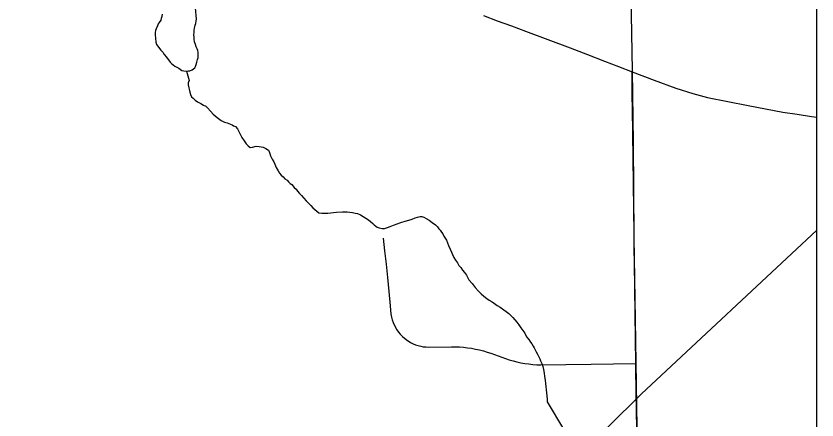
# Model space of a CAD drawing. Extents: x 103424 to 290657, y 38711 to 110967.
# Drawn here: x 214252.6571 to 214253.1526, y 40209.47 to 40209.7196 of the extents above; entities that cross this region are included whole.
import ezdxf

# ---------------------------------------------------------------- set-up
doc = ezdxf.new("R2010")
doc.units = 0
for name, color, linetype in [('GM_X_Corporation', 7, 'Continuous'), ('GM_X_County_Road', 7, 'Continuous'), ('GM_X_Minor_Lake', 7, 'Continuous'), ('GM_X_Minor_River', 7, 'Continuous'), ('GM_X_Rail_Line', 7, 'Continuous'), ('GM_X_Township_Road', 7, 'Continuous')]:
    doc.layers.add(name, color=color, linetype=linetype)

msp = doc.modelspace()

# ---------------------------------------------------------------- linework, layer by layer
at = {"layer": 'GM_X_Corporation'}
for points in [[(214246.35258, 40213.74302), (214246.35258, 40208.30125), (214253.15258, 40208.30125), (214253.15258, 40215.10125), (214247.88425, 40215.10125), (214247.88593, 40214.68485), (214247.88621, 40214.66416), (214247.8863, 40214.63438), (214247.88525, 40214.01696), (214247.88494, 40213.98106), (214247.88095, 40213.75762), (214247.63273, 40213.75746), (214247.49304, 40213.75527), (214246.50862, 40213.74676)], [(214253.15258, 40208.8631), (214253.15258, 40211.45724), (214253.14655, 40211.4569), (214253.00114, 40211.45371), (214253.0063, 40211.1954), (214253.00663, 40211.17271), (214253.00742, 40211.14968), (214253.00775, 40211.13202), (214253.00895, 40211.08875), (214253.00976, 40211.04853), (214253.00988, 40211.04357), (214253.02982, 40210.15917), (214253.03816, 40209.68571), (214253.03884, 40209.64149), (214253.03938, 40209.58281), (214253.04007, 40209.5319), (214253.04048, 40209.50556), (214253.0417, 40209.42491), (214253.04293, 40209.3635), (214253.04334, 40209.31505), (214253.04389, 40209.27029), (214253.04443, 40209.20192), (214253.04913, 40209.1185), (214253.05193, 40208.86157)]]:
    msp.add_lwpolyline(points, close=True, dxfattribs=at)
msp.add_lwpolyline([(214253.00988, 40211.04357), (214253.02982, 40210.15917), (214253.03816, 40209.68571), (214253.03884, 40209.64149), (214253.03938, 40209.58281), (214253.04007, 40209.5319), (214253.04048, 40209.50556), (214253.0417, 40209.42491), (214253.04293, 40209.3635), (214253.04334, 40209.31505), (214253.04389, 40209.27029), (214253.04443, 40209.20192), (214253.04913, 40209.1185), (214253.05193, 40208.86157), (214252.88558, 40208.86006), (214252.88546, 40208.86005), (214252.37731, 40208.84757), (214251.86746, 40208.84353), (214251.37809, 40208.8332), (214250.68423, 40208.81599)], dxfattribs=at)
at = {"layer": 'GM_X_County_Road'}
for points in [[(214252.94621, 40209.71995), (214252.95474, 40209.71671), (214252.96356, 40209.71348), (214252.97237, 40209.71024), (214252.98614, 40209.70506), (214252.99991, 40209.69988), (214253.01058, 40209.69577), (214253.02125, 40209.69167), (214253.02976, 40209.68843), (214253.03826, 40209.68518)], [(214253.03826, 40209.68518), (214253.05177, 40209.68005), (214253.06527, 40209.67491), (214253.07576, 40209.67166), (214253.08495, 40209.66927), (214253.09752, 40209.66678), (214253.11009, 40209.66429), (214253.12079, 40209.66222), (214253.13148, 40209.66015), (214253.14037, 40209.65885), (214253.14926, 40209.65755), (214253.15258, 40209.65711)]]:
    msp.add_lwpolyline(points, dxfattribs=at)
at = {"layer": 'GM_X_Minor_Lake'}
msp.add_lwpolyline([(214252.74754, 40209.72065), (214252.74736, 40209.71932), (214252.74699, 40209.71798), (214252.74662, 40209.71703), (214252.74568, 40209.71569), (214252.74512, 40209.71474), (214252.74456, 40209.7136), (214252.74381, 40209.71169), (214252.74344, 40209.71055), (214252.74326, 40209.70941), (214252.74327, 40209.70789), (214252.74347, 40209.70599), (214252.74368, 40209.70352), (214252.74407, 40209.702), (214252.74484, 40209.70087), (214252.7458, 40209.69955), (214252.74676, 40209.69841), (214252.74791, 40209.69728), (214252.74887, 40209.69577), (214252.75021, 40209.69407), (214252.75251, 40209.69105), (214252.75346, 40209.69011), (214252.75442, 40209.68935), (214252.75537, 40209.6886), (214252.75652, 40209.68804), (214252.75785, 40209.68729), (214252.75976, 40209.68597), (214252.7609, 40209.68579), (214252.76261, 40209.68561), (214252.76374, 40209.68581), (214252.76469, 40209.68582), (214252.76602, 40209.6864), (214252.76772, 40209.68755), (214252.76809, 40209.6885), (214252.76865, 40209.68965), (214252.76902, 40209.69117), (214252.76938, 40209.69269), (214252.76976, 40209.69384), (214252.76974, 40209.69592), (214252.76973, 40209.69706), (214252.76953, 40209.6982), (214252.76914, 40209.69934), (214252.76857, 40209.70048), (214252.76817, 40209.70199), (214252.76759, 40209.7037), (214252.76739, 40209.70522), (214252.76738, 40209.70655), (214252.76718, 40209.70787), (214252.76736, 40209.70959), (214252.76735, 40209.71091), (214252.76753, 40209.71206), (214252.76771, 40209.71301), (214252.76789, 40209.71396), (214252.76827, 40209.71491), (214252.76863, 40209.71662), (214252.76881, 40209.71757), (214252.76815, 40209.72469)], dxfattribs=at)
at = {"layer": 'GM_X_Minor_River'}
for points in [[(214252.76261, 40209.68561), (214252.76417, 40209.67974), (214252.76361, 40209.6784), (214252.76362, 40209.67707), (214252.76461, 40209.67252), (214252.765, 40209.671), (214252.76558, 40209.66968), (214252.76672, 40209.66874), (214252.76787, 40209.66761), (214252.7694, 40209.66648), (214252.77149, 40209.66554), (214252.77302, 40209.66441), (214252.77454, 40209.66386), (214252.7755, 40209.66291), (214252.77741, 40209.66084), (214252.77913, 40209.65895), (214252.78161, 40209.65688), (214252.7841, 40209.655), (214252.78619, 40209.65406), (214252.78771, 40209.65369), (214252.78885, 40209.65313), (214252.79076, 40209.65239), (214252.79171, 40209.65182), (214252.79285, 40209.65126), (214252.79419, 40209.64994), (214252.79554, 40209.64691), (214252.79689, 40209.64445), (214252.79823, 40209.64237), (214252.79958, 40209.64067), (214252.80072, 40209.63935), (214252.80206, 40209.63841), (214252.80339, 40209.63861), (214252.80566, 40209.6392), (214252.80756, 40209.63902), (214252.81003, 40209.63847), (214252.81174, 40209.63772), (214252.81327, 40209.6366), (214252.81385, 40209.63527), (214252.81462, 40209.63319), (214252.81559, 40209.6311), (214252.81655, 40209.6294), (214252.81713, 40209.62808), (214252.81771, 40209.62694), (214252.8181, 40209.62599), (214252.81867, 40209.62486), (214252.81925, 40209.62391), (214252.82002, 40209.62259), (214252.82117, 40209.62127), (214252.82232, 40209.62014), (214252.82346, 40209.619), (214252.8248, 40209.61807), (214252.82575, 40209.61712), (214252.82671, 40209.61618), (214252.82767, 40209.61543), (214252.8292, 40209.61373), (214252.83034, 40209.6126), (214252.8313, 40209.61127), (214252.83245, 40209.60995), (214252.83379, 40209.60863), (214252.83513, 40209.60712), (214252.83666, 40209.60542), (214252.83819, 40209.60373), (214252.83953, 40209.60241), (214252.84068, 40209.60109), (214252.84202, 40209.59996), (214252.84316, 40209.59901), (214252.8445, 40209.59807), (214252.84621, 40209.59771), (214252.84792, 40209.59772), (214252.85, 40209.59773), (214252.8519, 40209.59794), (214252.85361, 40209.59814), (214252.85531, 40209.59834), (214252.85911, 40209.59856), (214252.86043, 40209.59857), (214252.86195, 40209.59858), (214252.86366, 40209.59841), (214252.86518, 40209.59823), (214252.86689, 40209.59786), (214252.86841, 40209.59749), (214252.87013, 40209.59674), (214252.87184, 40209.5958), (214252.87356, 40209.59468), (214252.87508, 40209.59374), (214252.87642, 40209.59261), (214252.87776, 40209.59148), (214252.87871, 40209.59054), (214252.87967, 40209.58978), (214252.88062, 40209.58922), (214252.88176, 40209.58866), (214252.88366, 40209.58829), (214252.88499, 40209.5883), (214252.88689, 40209.58889), (214252.88859, 40209.58947)], [(214252.88859, 40209.58947), (214252.89067, 40209.59044), (214252.89294, 40209.59121), (214252.89521, 40209.59199), (214252.89786, 40209.59277), (214252.90013, 40209.59354), (214252.90222, 40209.59413), (214252.90411, 40209.5949), (214252.90543, 40209.59529), (214252.90714, 40209.59568), (214252.90809, 40209.59569), (214252.90942, 40209.59532), (214252.91094, 40209.59457), (214252.91266, 40209.59345), (214252.91457, 40209.59194), (214252.91667, 40209.59063), (214252.91781, 40209.5893), (214252.91877, 40209.58817), (214252.91954, 40209.58723), (214252.92031, 40209.58609), (214252.92107, 40209.58496), (214252.92184, 40209.58364), (214252.92261, 40209.58231), (214252.92338, 40209.58099), (214252.92396, 40209.57947), (214252.92473, 40209.57777), (214252.9257, 40209.5755), (214252.92802, 40209.57038), (214252.92898, 40209.56868), (214252.93013, 40209.56698), (214252.93109, 40209.56547), (214252.93224, 40209.56415), (214252.93339, 40209.56264), (214252.93454, 40209.56112), (214252.93569, 40209.55942), (214252.93723, 40209.55659), (214252.93934, 40209.55432), (214252.94125, 40209.55187), (214252.94298, 40209.54979), (214252.94489, 40209.5479), (214252.94661, 40209.5464), (214252.94833, 40209.54508), (214252.94985, 40209.54395), (214252.95157, 40209.54301), (214252.9531, 40209.54189), (214252.95481, 40209.54076), (214252.95653, 40209.53963), (214252.95882, 40209.53813), (214252.96034, 40209.537), (214252.96187, 40209.53568), (214252.96321, 40209.53455), (214252.96436, 40209.53323), (214252.9657, 40209.53191), (214252.96685, 40209.5304), (214252.96819, 40209.5287), (214252.96934, 40209.527), (214252.97068, 40209.5253), (214252.97183, 40209.5236), (214252.97299, 40209.52133), (214252.97433, 40209.51963), (214252.97529, 40209.51812), (214252.97625, 40209.51698), (214252.97702, 40209.51566), (214252.9776, 40209.51452), (214252.97836, 40209.51339), (214252.97894, 40209.51206), (214252.97971, 40209.51055), (214252.98048, 40209.50903), (214252.98106, 40209.50771), (214252.98164, 40209.50657), (214252.98241, 40209.50487), (214252.983, 40209.50298), (214252.98339, 40209.50108), (214252.98379, 40209.49899), (214252.98399, 40209.4969), (214252.98439, 40209.49463), (214252.9846, 40209.49254), (214252.98521, 40209.48666), (214252.98541, 40209.48495), (214252.98562, 40209.48267), (214252.98563, 40209.48115), (214252.99582, 40209.46432)]]:
    msp.add_lwpolyline(points, dxfattribs=at)
at = {"layer": 'GM_X_Rail_Line'}
msp.add_lwpolyline([(214250.85343, 40208.92373), (214251.15406, 40208.91532), (214251.17964, 40208.91122), (214251.19738, 40208.90372), (214251.29151, 40208.84026), (214251.30379, 40208.83514), (214251.3188, 40208.83309), (214251.37678, 40208.83309), (214251.78779, 40208.8443), (214251.85638, 40208.84426), (214252.4323, 40208.85042), (214252.4466, 40208.85011), (214252.51437, 40208.85128), (214252.72195, 40209.06672), (214252.74642, 40209.09313), (214252.75468, 40209.11793), (214252.75744, 40209.14216), (214252.74918, 40209.16751), (214252.74808, 40209.18073), (214252.75028, 40209.19119), (214252.75909, 40209.20442), (214253.0438, 40209.48592), (214253.15258, 40209.58733)], dxfattribs=at)
at = {"layer": 'GM_X_Township_Road'}
for points in [[(214253.04116, 40209.46527), (214253.04103, 40209.47474), (214253.0408, 40209.4881), (214253.04057, 40209.50146), (214253.04057, 40209.50481), (214253.04036, 40209.52034), (214253.04015, 40209.53587), (214253.03994, 40209.55141), (214253.03973, 40209.56694), (214253.0396, 40209.57591), (214253.03948, 40209.58488), (214253.03927, 40209.60041), (214253.03905, 40209.61595), (214253.03884, 40209.63148), (214253.03862, 40209.64702), (214253.03841, 40209.66255), (214253.0383, 40209.67047), (214253.03819, 40209.67838), (214253.03826, 40209.68518)], [(214252.88428, 40209.58237), (214252.88514, 40209.57451), (214252.88604, 40209.56626), (214252.88693, 40209.558), (214252.88771, 40209.54927), (214252.88848, 40209.54054), (214252.88895, 40209.53543), (214252.8893, 40209.53359), (214252.88977, 40209.53193), (214252.89044, 40209.53018), (214252.89143, 40209.52787), (214252.89277, 40209.52559), (214252.89374, 40209.52425), (214252.89479, 40209.52291), (214252.89619, 40209.52157), (214252.89846, 40209.51964), (214252.90121, 40209.51789), (214252.90271, 40209.51701), (214252.90425, 40209.51641), (214252.90583, 40209.51592), (214252.90744, 40209.51553), (214252.90908, 40209.51526), (214252.91071, 40209.5151), (214252.91237, 40209.51506), (214252.92658, 40209.5152), (214252.93154, 40209.51508), (214252.93402, 40209.51489), (214252.93649, 40209.51461), (214252.93893, 40209.51425), (214252.94137, 40209.5138), (214252.94381, 40209.51327), (214252.9462, 40209.51265), (214252.94857, 40209.51195), (214252.95094, 40209.51117), (214252.95987, 40209.50802), (214252.96221, 40209.50723), (214252.9646, 40209.50653), (214252.96699, 40209.50591), (214252.96943, 40209.50538), (214252.97187, 40209.50493), (214252.97431, 40209.50457), (214252.97678, 40209.50429), (214252.97926, 40209.50409), (214252.98173, 40209.50399), (214252.99726, 40209.50421), (214253.0128, 40209.50442), (214253.02668, 40209.50461), (214253.04057, 40209.50481)]]:
    msp.add_lwpolyline(points, dxfattribs=at)

doc.saveas('drawing.dxf')
